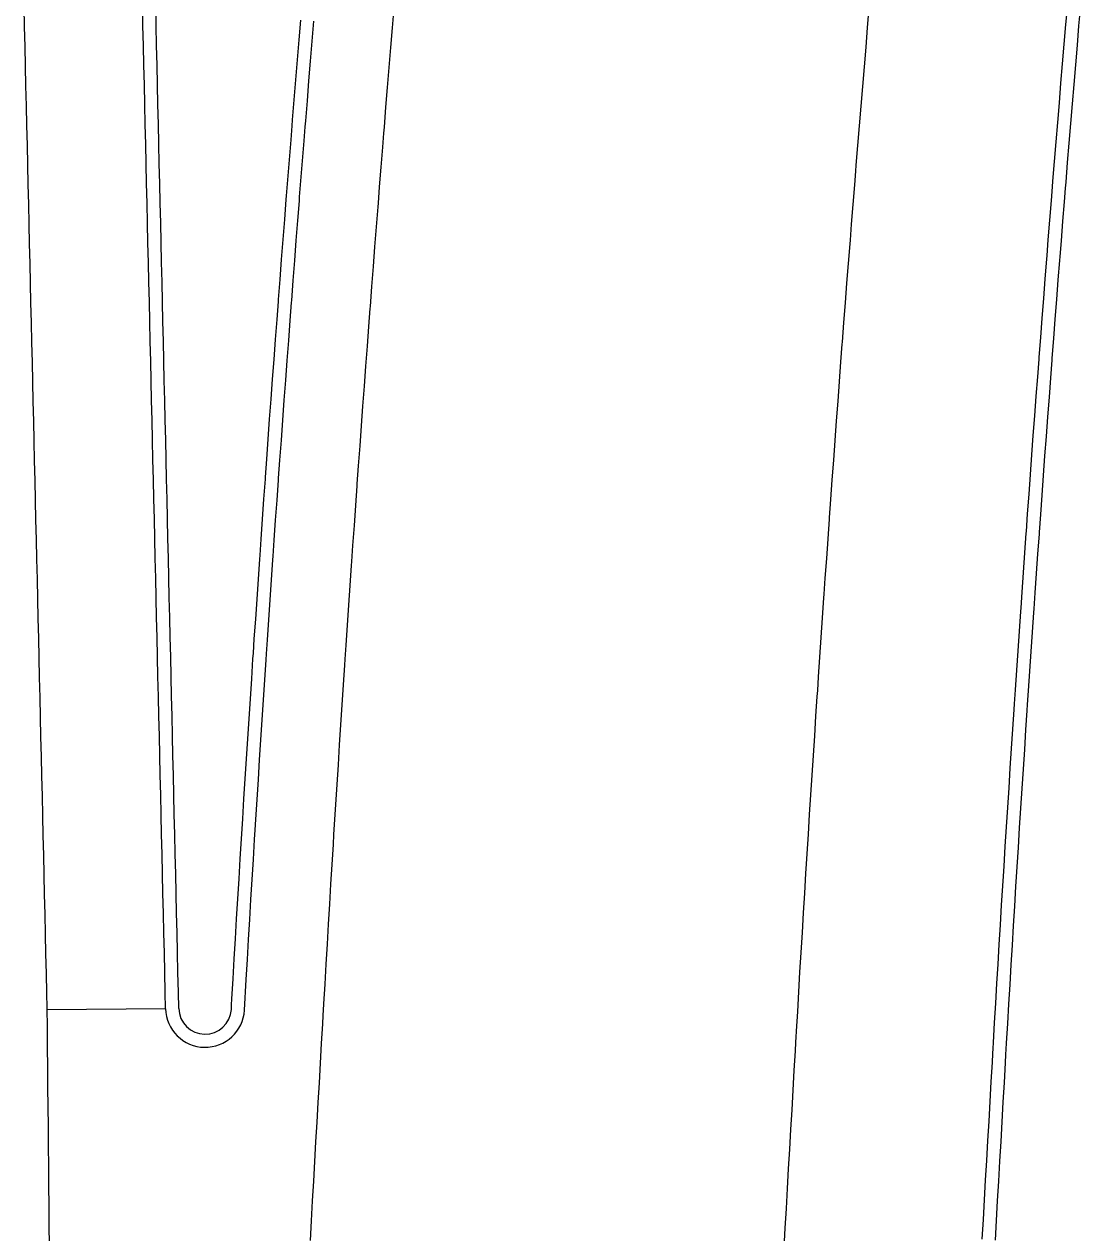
# Model space of a CAD drawing. Extents: x 2145380 to 2157287, y 139568 to 149130.
# Drawn here: x 2150899.1 to 2150952.7, y 141084.7 to 141145.9 of the extents above; entities that cross this region are included whole.
import ezdxf

# ---------------------------------------------------------------- set-up
doc = ezdxf.new("R2010")
doc.units = 0
doc.layers.add('PR_PREVIOUSLY CONSTRUCTED', color=7, linetype='Continuous')

msp = doc.modelspace()

# ---------------------------------------------------------------- linework, layer by layer
at = {"layer": 'PR_PREVIOUSLY CONSTRUCTED'}
msp.add_line((2150906.319, 141096.014), (2150900.319, 141095.96), dxfattribs=at)
for points in [[(2150900.317, 141096.054), (2150900.3, 141096.8), (2150900.277, 141097.8), (2150900.254, 141098.8), (2150900.231, 141099.8), (2150900.208, 141100.8), (2150900.185, 141101.799), (2150900.162, 141102.799), (2150900.139, 141103.799), (2150900.116, 141104.799), (2150900.093, 141105.799), (2150900.07, 141106.799), (2150900.047, 141107.798), (2150900.024, 141108.798), (2150900.001, 141109.798), (2150899.978, 141110.798), (2150899.955, 141111.798), (2150899.932, 141112.798), (2150899.909, 141113.797), (2150899.886, 141114.797), (2150899.863, 141115.797), (2150899.84, 141116.797), (2150899.816, 141117.797), (2150899.793, 141118.797), (2150899.77, 141119.796), (2150899.747, 141120.796), (2150899.724, 141121.796), (2150899.701, 141122.796), (2150899.678, 141123.796), (2150899.655, 141124.796), (2150899.632, 141125.795), (2150899.609, 141126.795), (2150899.586, 141127.795), (2150899.563, 141128.795), (2150899.54, 141129.795), (2150899.517, 141130.795), (2150899.494, 141131.794), (2150899.471, 141132.794), (2150899.448, 141133.794), (2150899.425, 141134.794), (2150899.402, 141135.794), (2150899.379, 141136.794), (2150899.356, 141137.794), (2150899.333, 141138.793), (2150899.31, 141139.793), (2150899.287, 141140.793), (2150899.264, 141141.793), (2150899.24, 141142.793), (2150899.217, 141143.793), (2150899.194, 141144.792), (2150899.171, 141145.792), (2150899.148, 141146.792)], [(2150906.319, 141096.014), (2150906.3, 141096.853), (2150906.277, 141097.853), (2150906.254, 141098.852), (2150906.231, 141099.852), (2150906.208, 141100.852), (2150906.185, 141101.852), (2150906.162, 141102.852), (2150906.139, 141103.852), (2150906.116, 141104.851), (2150906.093, 141105.851), (2150906.07, 141106.851), (2150906.047, 141107.851), (2150906.024, 141108.851), (2150906.001, 141109.851), (2150905.978, 141110.85), (2150905.954, 141111.85), (2150905.931, 141112.85), (2150905.908, 141113.85), (2150905.885, 141114.85), (2150905.862, 141115.85), (2150905.839, 141116.849), (2150905.816, 141117.849), (2150905.793, 141118.849), (2150905.77, 141119.849), (2150905.747, 141120.849), (2150905.724, 141121.849), (2150905.701, 141122.848), (2150905.678, 141123.848), (2150905.655, 141124.848), (2150905.632, 141125.848), (2150905.609, 141126.848), (2150905.586, 141127.848), (2150905.563, 141128.848), (2150905.54, 141129.847), (2150905.517, 141130.847), (2150905.494, 141131.847), (2150905.471, 141132.847), (2150905.448, 141133.847), (2150905.425, 141134.847), (2150905.402, 141135.846), (2150905.378, 141136.846), (2150905.355, 141137.846), (2150905.332, 141138.846), (2150905.309, 141139.846), (2150905.286, 141140.846), (2150905.263, 141141.845), (2150905.24, 141142.845), (2150905.217, 141143.845), (2150905.194, 141144.845), (2150905.171, 141145.845), (2150905.148, 141146.845)], [(2150906.986, 141096.026), (2150906.967, 141096.859), (2150906.944, 141097.858), (2150906.921, 141098.858), (2150906.898, 141099.858), (2150906.875, 141100.858), (2150906.852, 141101.858), (2150906.828, 141102.858), (2150906.805, 141103.857), (2150906.782, 141104.857), (2150906.759, 141105.857), (2150906.736, 141106.857), (2150906.713, 141107.857), (2150906.69, 141108.857), (2150906.667, 141109.856), (2150906.644, 141110.856), (2150906.621, 141111.856), (2150906.598, 141112.856), (2150906.575, 141113.856), (2150906.552, 141114.856), (2150906.529, 141115.855), (2150906.506, 141116.855), (2150906.483, 141117.855), (2150906.46, 141118.855), (2150906.437, 141119.855), (2150906.414, 141120.855), (2150906.391, 141121.854), (2150906.368, 141122.854), (2150906.345, 141123.854), (2150906.322, 141124.854), (2150906.299, 141125.854), (2150906.276, 141126.854), (2150906.252, 141127.854), (2150906.229, 141128.853), (2150906.206, 141129.853), (2150906.183, 141130.853), (2150906.16, 141131.853), (2150906.137, 141132.853), (2150906.114, 141133.853), (2150906.091, 141134.852), (2150906.068, 141135.852), (2150906.045, 141136.852), (2150906.022, 141137.852), (2150905.999, 141138.852), (2150905.976, 141139.852), (2150905.953, 141140.851), (2150905.93, 141141.851), (2150905.907, 141142.851), (2150905.884, 141143.851), (2150905.861, 141144.851), (2150905.838, 141145.851), (2150905.815, 141146.85)], [(2150913.654, 141084.272), (2150913.711, 141085.27), (2150913.768, 141086.269), (2150913.825, 141087.267), (2150913.882, 141088.265), (2150913.94, 141089.264), (2150913.997, 141090.262), (2150914.054, 141091.261), (2150914.111, 141092.259), (2150914.168, 141093.257), (2150914.226, 141094.256), (2150914.283, 141095.254), (2150914.307, 141095.673), (2150914.307, 141095.681), (2150914.307, 141095.683), (2150914.322, 141095.944), (2150914.34, 141096.256), (2150914.399, 141097.267), (2150914.457, 141098.278), (2150914.517, 141099.289), (2150914.577, 141100.3), (2150914.637, 141101.31), (2150914.698, 141102.321), (2150914.76, 141103.332), (2150914.822, 141104.342), (2150914.852, 141104.841), (2150914.884, 141105.353), (2150914.947, 141106.364), (2150915.011, 141107.374), (2150915.075, 141108.385), (2150915.14, 141109.395), (2150915.205, 141110.406), (2150915.271, 141111.416), (2150915.337, 141112.427), (2150915.404, 141113.437), (2150915.423, 141113.734), (2150915.471, 141114.447), (2150915.539, 141115.457), (2150915.607, 141116.468), (2150915.676, 141117.478), (2150915.746, 141118.488), (2150915.759, 141118.682), (2150915.816, 141119.498), (2150915.886, 141120.508), (2150915.957, 141121.518), (2150916.029, 141122.529), (2150916.036, 141122.625), (2150916.101, 141123.539), (2150916.173, 141124.548), (2150916.247, 141125.558), (2150916.32, 141126.568), (2150916.394, 141127.578), (2150916.469, 141128.588), (2150916.544, 141129.598), (2150916.62, 141130.607), (2150916.689, 141131.514), (2150916.696, 141131.617), (2150916.773, 141132.627), (2150916.851, 141133.636), (2150916.929, 141134.646), (2150917.007, 141135.655), (2150917.086, 141136.665), (2150917.101, 141136.857), (2150917.165, 141137.674), (2150917.245, 141138.684), (2150917.326, 141139.693), (2150917.383, 141140.399), (2150917.407, 141140.702), (2150917.489, 141141.712), (2150917.571, 141142.721), (2150917.653, 141143.73), (2150917.737, 141144.739), (2150917.82, 141145.748), (2150917.905, 141146.757)], [(2150937.672, 141083.898), (2150937.729, 141084.896), (2150937.786, 141085.895), (2150937.843, 141086.893), (2150937.9, 141087.891), (2150937.958, 141088.89), (2150938.015, 141089.888), (2150938.072, 141090.887), (2150938.129, 141091.885), (2150938.186, 141092.883), (2150938.243, 141093.882), (2150938.267, 141094.301), (2150938.268, 141094.308), (2150938.268, 141094.311), (2150938.283, 141094.572), (2150938.301, 141094.88), (2150938.358, 141095.878), (2150938.416, 141096.877), (2150938.475, 141097.875), (2150938.534, 141098.873), (2150938.594, 141099.871), (2150938.654, 141100.87), (2150938.715, 141101.868), (2150938.776, 141102.866), (2150938.807, 141103.358), (2150938.838, 141103.864), (2150938.9, 141104.862), (2150938.963, 141105.86), (2150939.026, 141106.858), (2150939.09, 141107.856), (2150939.155, 141108.854), (2150939.22, 141109.852), (2150939.285, 141110.85), (2150939.351, 141111.847), (2150939.371, 141112.141), (2150939.418, 141112.845), (2150939.485, 141113.843), (2150939.552, 141114.841), (2150939.62, 141115.838), (2150939.689, 141116.836), (2150939.702, 141117.027), (2150939.758, 141117.834), (2150939.827, 141118.831), (2150939.898, 141119.829), (2150939.968, 141120.826), (2150939.975, 141120.922), (2150940.039, 141121.824), (2150940.111, 141122.821), (2150940.183, 141123.819), (2150940.256, 141124.816), (2150940.329, 141125.813), (2150940.403, 141126.81), (2150940.478, 141127.808), (2150940.552, 141128.805), (2150940.62, 141129.7), (2150940.628, 141129.802), (2150940.704, 141130.799), (2150940.78, 141131.796), (2150940.857, 141132.793), (2150940.934, 141133.79), (2150941.012, 141134.787), (2150941.027, 141134.977), (2150941.091, 141135.784), (2150941.17, 141136.781), (2150941.249, 141137.778), (2150941.305, 141138.475), (2150941.33, 141138.775), (2150941.41, 141139.771), (2150941.491, 141140.768), (2150941.573, 141141.765), (2150941.655, 141142.761), (2150941.738, 141143.758), (2150941.821, 141144.754), (2150941.905, 141145.751), (2150941.989, 141146.747)], [(2150947.712, 141084.325), (2150947.77, 141085.323), (2150947.827, 141086.321), (2150947.884, 141087.32), (2150947.941, 141088.318), (2150947.998, 141089.316), (2150948.056, 141090.315), (2150948.113, 141091.313), (2150948.17, 141092.311), (2150948.227, 141093.31), (2150948.251, 141093.729), (2150948.252, 141093.736), (2150948.252, 141093.739), (2150948.267, 141094), (2150948.284, 141094.307), (2150948.342, 141095.3), (2150948.399, 141096.293), (2150948.458, 141097.286), (2150948.517, 141098.279), (2150948.576, 141099.272), (2150948.636, 141100.265), (2150948.696, 141101.258), (2150948.757, 141102.251), (2150948.787, 141102.74), (2150948.819, 141103.243), (2150948.881, 141104.236), (2150948.943, 141105.229), (2150949.006, 141106.222), (2150949.07, 141107.215), (2150949.134, 141108.207), (2150949.198, 141109.2), (2150949.263, 141110.193), (2150949.329, 141111.185), (2150949.349, 141111.477), (2150949.395, 141112.178), (2150949.462, 141113.17), (2150949.529, 141114.163), (2150949.597, 141115.155), (2150949.665, 141116.148), (2150949.678, 141116.338), (2150949.734, 141117.14), (2150949.803, 141118.132), (2150949.873, 141119.125), (2150949.943, 141120.117), (2150949.95, 141120.212), (2150950.014, 141121.109), (2150950.085, 141122.101), (2150950.157, 141123.094), (2150950.229, 141124.086), (2150950.302, 141125.078), (2150950.376, 141126.07), (2150950.45, 141127.062), (2150950.524, 141128.054), (2150950.591, 141128.944), (2150950.599, 141129.046), (2150950.675, 141130.038), (2150950.751, 141131.03), (2150950.827, 141132.021), (2150950.904, 141133.013), (2150950.982, 141134.005), (2150950.997, 141134.193), (2150951.06, 141134.997), (2150951.138, 141135.988), (2150951.218, 141136.98), (2150951.273, 141137.673), (2150951.297, 141137.971), (2150951.377, 141138.963), (2150951.458, 141139.954), (2150951.539, 141140.946), (2150951.621, 141141.937), (2150951.703, 141142.929), (2150951.786, 141143.92), (2150951.869, 141144.911), (2150951.953, 141145.902), (2150951.995, 141146.398)], [(2150909.65, 141095.98), (2150909.663, 141096.211), (2150909.681, 141096.524), (2150909.74, 141097.537), (2150909.799, 141098.55), (2150909.858, 141099.564), (2150909.918, 141100.577), (2150909.979, 141101.59), (2150910.04, 141102.603), (2150910.102, 141103.616), (2150910.164, 141104.63), (2150910.195, 141105.129), (2150910.227, 141105.643), (2150910.29, 141106.656), (2150910.354, 141107.669), (2150910.418, 141108.682), (2150910.483, 141109.695), (2150910.548, 141110.707), (2150910.614, 141111.72), (2150910.68, 141112.733), (2150910.747, 141113.746), (2150910.767, 141114.044), (2150910.815, 141114.759), (2150910.883, 141115.771), (2150910.951, 141116.784), (2150911.02, 141117.797), (2150911.09, 141118.809), (2150911.103, 141119.003), (2150911.16, 141119.822), (2150911.231, 141120.835), (2150911.302, 141121.847), (2150911.374, 141122.86), (2150911.381, 141122.957), (2150911.446, 141123.872), (2150911.519, 141124.884), (2150911.592, 141125.897), (2150911.666, 141126.909), (2150911.74, 141127.921), (2150911.815, 141128.934), (2150911.891, 141129.946), (2150911.967, 141130.958), (2150912.035, 141131.866), (2150912.043, 141131.97), (2150912.12, 141132.982), (2150912.198, 141133.994), (2150912.276, 141135.006), (2150912.354, 141136.018), (2150912.434, 141137.03), (2150912.449, 141137.222), (2150912.513, 141138.042), (2150912.593, 141139.054), (2150912.674, 141140.066), (2150912.731, 141140.773), (2150912.755, 141141.077), (2150912.837, 141142.089), (2150912.92, 141143.101), (2150913.002, 141144.112), (2150913.086, 141145.124), (2150913.17, 141146.135)], [(2150910.316, 141095.945), (2150910.405, 141097.499), (2150910.464, 141098.511), (2150910.524, 141099.524), (2150910.584, 141100.537), (2150910.644, 141101.55), (2150910.705, 141102.563), (2150910.767, 141103.576), (2150910.829, 141104.588), (2150910.86, 141105.088), (2150910.892, 141105.601), (2150910.955, 141106.614), (2150911.019, 141107.627), (2150911.083, 141108.639), (2150911.148, 141109.652), (2150911.213, 141110.664), (2150911.279, 141111.677), (2150911.346, 141112.689), (2150911.413, 141113.702), (2150911.432, 141114), (2150911.48, 141114.714), (2150911.548, 141115.727), (2150911.616, 141116.739), (2150911.686, 141117.751), (2150911.755, 141118.764), (2150911.769, 141118.957), (2150911.825, 141119.776), (2150911.896, 141120.788), (2150911.967, 141121.8), (2150912.039, 141122.812), (2150912.046, 141122.909), (2150912.111, 141123.824), (2150912.184, 141124.836), (2150912.257, 141125.848), (2150912.331, 141126.86), (2150912.405, 141127.872), (2150912.48, 141128.884), (2150912.556, 141129.896), (2150912.631, 141130.908), (2150912.7, 141131.816), (2150912.708, 141131.92), (2150912.785, 141132.931), (2150912.862, 141133.943), (2150912.941, 141134.955), (2150913.019, 141135.966), (2150913.098, 141136.978), (2150913.113, 141137.17), (2150913.178, 141137.989), (2150913.258, 141139.001), (2150913.339, 141140.012), (2150913.395, 141140.719), (2150913.42, 141141.024), (2150913.502, 141142.035), (2150913.584, 141143.046), (2150913.667, 141144.058), (2150913.75, 141145.069), (2150913.834, 141146.08)], [(2150948.378, 141084.286), (2150948.435, 141085.285), (2150948.492, 141086.283), (2150948.55, 141087.281), (2150948.607, 141088.28), (2150948.664, 141089.278), (2150948.721, 141090.277), (2150948.778, 141091.275), (2150948.836, 141092.273), (2150948.893, 141093.272), (2150948.917, 141093.691), (2150948.917, 141093.698), (2150948.917, 141093.701), (2150948.932, 141093.962), (2150948.95, 141094.268), (2150949.007, 141095.261), (2150949.065, 141096.254), (2150949.123, 141097.247), (2150949.182, 141098.239), (2150949.241, 141099.232), (2150949.301, 141100.224), (2150949.362, 141101.217), (2150949.423, 141102.21), (2150949.453, 141102.699), (2150949.484, 141103.202), (2150949.546, 141104.195), (2150949.608, 141105.187), (2150949.671, 141106.179), (2150949.735, 141107.172), (2150949.799, 141108.164), (2150949.864, 141109.156), (2150949.929, 141110.149), (2150949.994, 141111.141), (2150950.014, 141111.433), (2150950.06, 141112.133), (2150950.127, 141113.125), (2150950.194, 141114.118), (2150950.262, 141115.11), (2150950.33, 141116.102), (2150950.343, 141116.292), (2150950.399, 141117.094), (2150950.468, 141118.086), (2150950.538, 141119.078), (2150950.608, 141120.07), (2150950.615, 141120.165), (2150950.679, 141121.062), (2150950.75, 141122.053), (2150950.822, 141123.045), (2150950.894, 141124.037), (2150950.967, 141125.029), (2150951.041, 141126.02), (2150951.114, 141127.012), (2150951.189, 141128.004), (2150951.256, 141128.894), (2150951.264, 141128.995), (2150951.339, 141129.987), (2150951.415, 141130.978), (2150951.492, 141131.97), (2150951.569, 141132.961), (2150951.646, 141133.953), (2150951.661, 141134.141), (2150951.724, 141134.944), (2150951.803, 141135.935), (2150951.882, 141136.927), (2150951.938, 141137.619), (2150951.962, 141137.918), (2150952.042, 141138.909), (2150952.123, 141139.9), (2150952.204, 141140.891), (2150952.285, 141141.882), (2150952.368, 141142.873), (2150952.45, 141143.864), (2150952.534, 141144.855), (2150952.617, 141145.846), (2150952.659, 141146.342)], [(2150900.426, 141084.028), (2150900.417, 141085.03), (2150900.409, 141086.032), (2150900.4, 141087.034), (2150900.391, 141088.037), (2150900.382, 141089.039), (2150900.373, 141090.041), (2150900.365, 141091.043), (2150900.356, 141092.045), (2150900.347, 141093.047), (2150900.338, 141094.049), (2150900.33, 141095.051), (2150900.317, 141096.054)]]:
    msp.add_lwpolyline(points, dxfattribs=at)
for centre, radius, end in [((2150908.319, 141096.06), 2, 356.69771), ((2150908.319, 141096.056), 1.333, 356.72196)]:
    msp.add_arc(centre, radius, 181.32002, end, dxfattribs=at)

doc.saveas('drawing.dxf')
